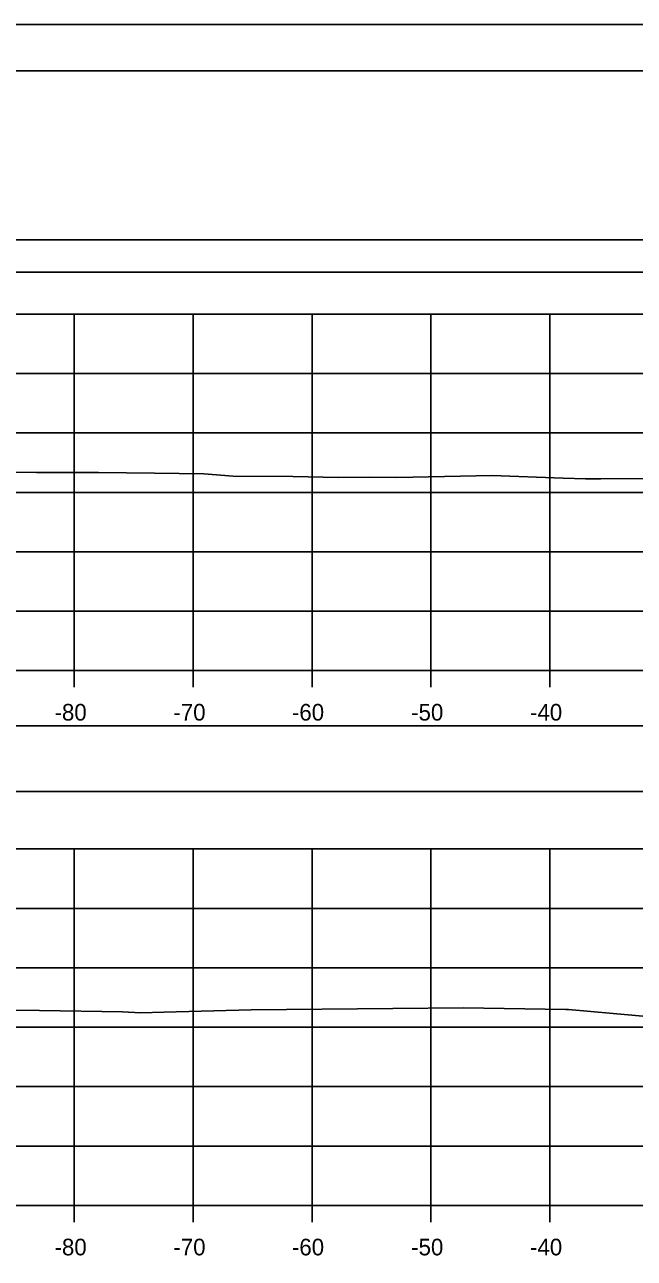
# Model space of a CAD drawing. Extents: x 1369627 to 1374022, y 380035 to 398173.
# Drawn here: x 1372014.4 to 1372065.6, y 390601.9 to 390705.7 of the extents above; entities that cross this region are included whole.
import ezdxf

# ---------------------------------------------------------------- set-up
doc = ezdxf.new("R2010")
doc.units = 0
for name, color, linetype in [('Default', 7, 'Continuous'), ('R_Axis', 7, 'Continuous'), ('R_Axis Annot', 7, 'Continuous'), ('R_Border', 7, 'Continuous'), ('R_Exist Surface', 7, 'Continuous'), ('R_Grid', 7, 'Continuous'), ('R_No Plot', 7, 'Continuous')]:
    doc.layers.add(name, color=color, linetype=linetype)

msp = doc.modelspace()

# ---------------------------------------------------------------- linework, layer by layer
at = {"layer": 'Default'}
for points in [[(1371948.53, 390684.85), (1372248.53, 390684.85), (1372248.53, 390687.56), (1371948.53, 390687.56)], [(1371948.53, 390641.15), (1372248.53, 390641.15), (1372248.53, 390646.67), (1371948.53, 390646.67)]]:
    msp.add_lwpolyline(points, close=True, dxfattribs=at)
at = {"layer": 'R_Axis'}
for p, q in [((1371948.53, 390651.32), (1372248.53, 390651.32)), ((1372018.53, 390649.92), (1372018.53, 390651.32)), ((1372028.53, 390649.92), (1372028.53, 390651.32)), ((1372038.53, 390649.92), (1372038.53, 390651.32)), ((1372048.53, 390649.92), (1372048.53, 390651.32)), ((1372058.53, 390649.92), (1372058.53, 390651.32)), ((1371948.53, 390606.32), (1372248.53, 390606.32)), ((1372018.53, 390604.92), (1372018.53, 390606.32)), ((1372028.53, 390604.92), (1372028.53, 390606.32)), ((1372038.53, 390604.92), (1372038.53, 390606.32)), ((1372048.53, 390604.92), (1372048.53, 390606.32)), ((1372058.53, 390604.92), (1372058.53, 390606.32))]:
    msp.add_line(p, q, dxfattribs=at)
at = {"layer": 'R_Border'}
msp.add_line((1371940.53, 390701.78), (1372256.71, 390701.78), dxfattribs=at)
at = {"layer": 'R_Exist Surface'}
for points in [[(1372013.31, 390668.01), (1372015.35, 390667.98), (1372017.6, 390667.98), (1372018.11, 390668), (1372020.56, 390667.99), (1372025.27, 390667.93), (1372029.44, 390667.87), (1372031.9, 390667.68), (1372036.93, 390667.66), (1372040.77, 390667.57), (1372043.4, 390667.59), (1372045.66, 390667.56), (1372053.68, 390667.74), (1372059.65, 390667.53), (1372061.53, 390667.47), (1372062.82, 390667.45), (1372068.24, 390667.48)], [(1372006.94, 390622.79), (1372015.62, 390622.72), (1372022.58, 390622.6), (1372024.14, 390622.52), (1372026.06, 390622.59), (1372033.41, 390622.77), (1372045.33, 390622.9), (1372051.24, 390622.96), (1372059.88, 390622.81), (1372060.05, 390622.8), (1372060.11, 390622.8), (1372069.5, 390621.96)]]:
    msp.add_lwpolyline(points, dxfattribs=at)
at = {"layer": 'R_Grid'}
for p, q in [((1371948.53, 390681.32), (1372248.53, 390681.32)), ((1372018.53, 390651.32), (1372018.53, 390681.32)), ((1372028.53, 390651.32), (1372028.53, 390681.32)), ((1372038.53, 390651.32), (1372038.53, 390681.32)), ((1372048.53, 390651.32), (1372048.53, 390681.32)), ((1372058.53, 390651.32), (1372058.53, 390681.32)), ((1371948.53, 390676.32), (1372248.53, 390676.32)), ((1371948.53, 390671.32), (1372248.53, 390671.32)), ((1371948.53, 390666.32), (1372248.53, 390666.32)), ((1371948.53, 390661.32), (1372248.53, 390661.32)), ((1371948.53, 390656.32), (1372248.53, 390656.32)), ((1371948.53, 390651.32), (1372248.53, 390651.32)), ((1371948.53, 390636.32), (1372248.53, 390636.32)), ((1372018.53, 390606.32), (1372018.53, 390636.32)), ((1372028.53, 390606.32), (1372028.53, 390636.32)), ((1372038.53, 390606.32), (1372038.53, 390636.32)), ((1372048.53, 390606.32), (1372048.53, 390636.32)), ((1372058.53, 390606.32), (1372058.53, 390636.32)), ((1371948.53, 390631.32), (1372248.53, 390631.32)), ((1371948.53, 390626.32), (1372248.53, 390626.32)), ((1371948.53, 390621.32), (1372248.53, 390621.32)), ((1371948.53, 390616.32), (1372248.53, 390616.32)), ((1371948.53, 390611.32), (1372248.53, 390611.32)), ((1371948.53, 390606.32), (1372248.53, 390606.32))]:
    msp.add_line(p, q, dxfattribs=at)
at = {"layer": 'R_No Plot'}
msp.add_line((1371928.13, 390705.68), (1372261.46, 390705.68), dxfattribs=at)
for points in [[(1371928.12, 390705.68), (1372261.46, 390705.68), (1372261.46, 390492.34), (1371928.12, 390492.34)], [(1372174.45, 390701.78), (1372194.07, 390701.78), (1372194.07, 390691.9), (1372210.18, 390691.9), (1372233.38, 390691.9), (1372233.38, 390659.23), (1372256.59, 390659.23), (1372256.71, 390496.32), (1371940.53, 390496.32), (1371940.53, 390701.78)]]:
    msp.add_lwpolyline(points, close=True, dxfattribs=at)

# ---------------------------------------------------------------- texts
at = {"layer": 'R_Axis Annot'}
for s, p in [('-80', (1372016.87, 390647.12)), ('-70', (1372026.87, 390647.12)), ('-60', (1372036.84, 390647.12)), ('-50', (1372046.87, 390647.12)), ('-40', (1372056.87, 390647.12)), ('-80', (1372016.87, 390602.12)), ('-70', (1372026.87, 390602.12)), ('-60', (1372036.84, 390602.12)), ('-50', (1372046.87, 390602.12)), ('-40', (1372056.87, 390602.12))]:
    msp.add_text(s, height=1.4, dxfattribs=at).set_placement(p)

doc.saveas('drawing.dxf')
